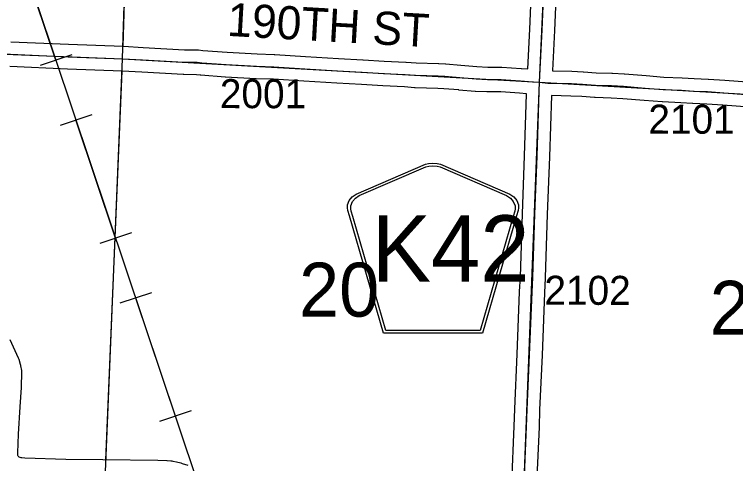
# Model space of a CAD drawing. Extents: x -157.2 to -99.3, y 12.2 to 46.2.
# Drawn here: x -139.945 to -138.204, y 31.01 to 32.094 of the extents above; entities that cross this region are included whole.
import ezdxf

# ---------------------------------------------------------------- set-up
doc = ezdxf.new("R2010")
doc.units = 0
for name, color, linetype in [('tdCoPipe', 7, 'Continuous'), ('tdCoSecRdNmbr', 7, 'Continuous'), ('tdCoSecRdTxt', 7, 'Continuous'), ('tdCoSecRteBand', 7, 'Continuous'), ('tdCoSecRteCL', 7, 'Continuous'), ('tdCoSectLine', 7, 'Continuous'), ('tdCoSectLinePart', 7, 'Continuous'), ('tdCoSectNmbr', 7, 'Continuous'), ('tdCoShieldCoRteHrd', 7, 'Continuous'), ('tdCoSurfAsphalt', 7, 'Continuous'), ('tdCoSurfGravel', 7, 'Continuous')]:
    doc.layers.add(name, color=color, linetype=linetype)

msp = doc.modelspace()

# ---------------------------------------------------------------- linework, layer by layer
at = {"layer": 'tdCoPipe'}
for p, q in [((-139.8066, 31.9964), (-139.8828, 31.9708)), ((-139.7582, 31.8523), (-139.8346, 31.8266)), ((-139.6624, 31.5669), (-139.7387, 31.5413)), ((-139.614, 31.4228), (-139.6904, 31.3971)), ((-139.5182, 31.1374), (-139.5945, 31.1118))]:
    msp.add_line(p, q, dxfattribs=at)
for points in [[(-136.934, 22.5495), (-137.7242, 24.8933), (-138.4968, 27.1666), (-138.4114, 27.2635), (-138.4614, 27.8735), (-138.7227, 28.0895), (-138.7183, 28.4663), (-139.0397, 29.2926), (-139.1184, 29.8198), (-140.0614, 32.629), (-140.3902, 33.7747), (-140.3873, 34.3489), (-140.6033, 34.3601), (-141.0238, 35.5765), (-141.1818, 36.0085), (-141.3937, 37.236), (-141.4233, 37.6118), (-141.6227, 37.7022), (-142.0941, 39.016), (-142.2605, 40.1621), (-142.7574, 40.5833), (-142.8772, 41.3829)], [(-139.8448, 31.9836), (-139.9406, 32.2689)], [(-139.7006, 31.5541), (-139.7964, 31.8395)], [(-139.5564, 31.1246), (-139.6522, 31.4099)]]:
    msp.add_lwpolyline(points, dxfattribs=at)
at = {"layer": 'tdCoSecRteBand'}
for points in [[(-138.706, 31.9628), (-138.7013, 32.0585), (-138.6946, 32.2113)], [(-138.6347, 32.2087), (-138.6413, 32.0558), (-138.6413, 32.0557), (-138.6413, 32.0556), (-138.6461, 31.9589), (-138.6461, 31.9584), (-138.5999, 31.9572), (-138.5996, 31.9572), (-138.5993, 31.9572), (-138.5724, 31.9559), (-138.5719, 31.9559), (-138.5714, 31.9559), (-138.5412, 31.9535), (-138.5028, 31.9525), (-138.5022, 31.9525), (-138.5017, 31.9525), (-138.4729, 31.9507), (-138.4725, 31.9507), (-138.4722, 31.9507), (-138.4205, 31.9465), (-138.3774, 31.9431), (-138.3337, 31.9411), (-138.3335, 31.9411), (-138.3333, 31.9411), (-138.3047, 31.9394), (-138.2709, 31.9379), (-138.2705, 31.9379), (-138.2701, 31.9379), (-138.2307, 31.9352), (-138.2306, 31.9352), (-138.2306, 31.9352), (-138.1556, 31.9297)], [(-139.9532, 32.0284), (-139.8142, 32.0223), (-139.6822, 32.0174), (-139.6819, 32.0173), (-139.6816, 32.0173), (-139.6342, 32.0146), (-139.5348, 32.009), (-139.5038, 32.0087), (-139.5022, 32.0087), (-139.5007, 32.0086), (-139.4901, 32.0074), (-139.4318, 32.003), (-139.3592, 31.9991), (-139.3177, 31.9979), (-139.3172, 31.9979), (-139.3167, 31.9978), (-139.2424, 31.9931), (-139.1631, 31.9882), (-139.1037, 31.9848), (-139.1037, 31.9848), (-139.1036, 31.9848), (-139.0526, 31.9816), (-139.0006, 31.9794), (-139.0001, 31.9793), (-138.9996, 31.9793), (-138.9751, 31.9774), (-138.9211, 31.9757), (-138.9208, 31.9757), (-138.9206, 31.9757), (-138.9048, 31.9749), (-138.9042, 31.9749), (-138.9036, 31.9748), (-138.8674, 31.9716), (-138.8289, 31.9685), (-138.8024, 31.9673), (-138.7699, 31.9671), (-138.769, 31.9671), (-138.7682, 31.967), (-138.7216, 31.964), (-138.7214, 31.964), (-138.7212, 31.964), (-138.706, 31.9628)], [(-138.7447, 30.9627), (-138.7387, 31.1007), (-138.7373, 31.142), (-138.7373, 31.1422), (-138.7373, 31.1423), (-138.7313, 31.2741), (-138.7257, 31.4252), (-138.7257, 31.4255), (-138.7257, 31.4257), (-138.7237, 31.4614), (-138.719, 31.6132), (-138.719, 31.6133), (-138.719, 31.6134), (-138.7136, 31.7529), (-138.7089, 31.9019), (-138.709, 31.9019), (-138.709, 31.9029), (-138.7256, 31.9042), (-138.7712, 31.9071), (-138.8034, 31.9073), (-138.8039, 31.9073), (-138.8045, 31.9073), (-138.8321, 31.9086), (-138.8326, 31.9086), (-138.8332, 31.9086), (-138.8724, 31.9118), (-138.8725, 31.9119), (-138.8726, 31.9119), (-138.9082, 31.915), (-138.9232, 31.9157), (-138.9777, 31.9174), (-138.9784, 31.9175), (-138.9791, 31.9175), (-139.0037, 31.9194), (-139.0555, 31.9216), (-139.0558, 31.9217), (-139.0561, 31.9217), (-139.1073, 31.9249), (-139.1666, 31.9283), (-139.1667, 31.9283), (-139.1668, 31.9283), (-139.2462, 31.9333), (-139.2462, 31.9333), (-139.2462, 31.9333), (-139.3199, 31.9379), (-139.3613, 31.9391), (-139.3617, 31.9391), (-139.3621, 31.9392), (-139.4353, 31.9431), (-139.4356, 31.9431), (-139.436, 31.9432), (-139.4951, 31.9476), (-139.4957, 31.9476), (-139.4962, 31.9477), (-139.5058, 31.9488), (-139.536, 31.949), (-139.5368, 31.949), (-139.5375, 31.949), (-139.6376, 31.9547), (-139.6376, 31.9547), (-139.6376, 31.9547), (-139.6847, 31.9574), (-139.8166, 31.9623), (-139.8167, 31.9623), (-139.8168, 31.9623), (-139.9559, 31.9685)], [(-138.16, 31.8699), (-138.2348, 31.8753), (-138.2739, 31.878), (-138.3075, 31.8795), (-138.3078, 31.8795), (-138.308, 31.8795), (-138.3366, 31.8812), (-138.3806, 31.8832), (-138.3811, 31.8832), (-138.3816, 31.8832), (-138.4252, 31.8867), (-138.4253, 31.8867), (-138.4253, 31.8867), (-138.4768, 31.8909), (-138.5048, 31.8925), (-138.5435, 31.8935), (-138.5443, 31.8935), (-138.5451, 31.8936), (-138.5757, 31.896), (-138.6017, 31.8972), (-138.649, 31.8984), (-138.6536, 31.7509), (-138.6536, 31.7508), (-138.6536, 31.7506), (-138.6591, 31.6112), (-138.6637, 31.4591), (-138.6638, 31.4588), (-138.6638, 31.4584), (-138.6657, 31.4227), (-138.6714, 31.2718), (-138.6714, 31.2717), (-138.6714, 31.2716), (-138.6773, 31.1398), (-138.6788, 31.0985), (-138.6788, 31.0984), (-138.6788, 31.0982), (-138.6847, 30.9604)], [(-139.9561, 31.31), (-139.9359, 31.2659), (-139.9351, 31.2641), (-139.9345, 31.2622), (-139.9308, 31.2501), (-139.9302, 31.2482), (-139.9299, 31.2463), (-139.9279, 31.2347), (-139.9274, 31.2319), (-139.9275, 31.229), (-139.9282, 31.196), (-139.9283, 31.1952), (-139.9283, 31.1943), (-139.932, 31.1474), (-139.9361, 31.0816), (-139.9376, 31.0361), (-139.9376, 31.0319), (-139.9376, 31.0318), (-139.9371, 31.0304), (-139.9368, 31.0298), (-139.9359, 31.0283), (-139.9341, 31.0268), (-139.932, 31.0259), (-139.9297, 31.0252), (-139.9267, 31.0247), (-139.9194, 31.0239), (-139.8211, 31.0208), (-139.7318, 31.0205), (-139.7315, 31.0205), (-139.7313, 31.0205), (-139.5989, 31.0183), (-139.5986, 31.0183), (-139.5984, 31.0183), (-139.5769, 31.0175), (-139.5766, 31.0175), (-139.5763, 31.0175), (-139.5674, 31.017), (-139.5649, 31.0169), (-139.5624, 31.0163), (-139.5538, 31.0143), (-139.5537, 31.0143), (-139.5537, 31.0143), (-139.543, 31.0118), (-139.5414, 31.0115), (-139.5399, 31.0109), (-139.5266, 31.0062)]]:
    msp.add_lwpolyline(points, dxfattribs=at)
at = {"layer": 'tdCoSecRteCL'}
for points in [[(-138.6776, 31.9304), (-138.6713, 32.0571), (-138.6646, 32.21), (-138.6575, 32.3794), (-138.6493, 32.5456), (-138.6469, 32.7202), (-138.6442, 32.8864), (-138.6431, 32.9384)], [(-139.9545, 31.9985), (-139.8155, 31.9923), (-139.6833, 31.9874), (-139.6359, 31.9847), (-139.5358, 31.979), (-139.504, 31.9787), (-139.4929, 31.9775), (-139.4337, 31.9731), (-139.3605, 31.9691), (-139.3185, 31.9679), (-139.2443, 31.9632), (-139.1649, 31.9583), (-139.1055, 31.9548), (-139.0542, 31.9516), (-139.0019, 31.9494), (-138.9767, 31.9474), (-138.922, 31.9457), (-138.9062, 31.945), (-138.87, 31.9417), (-138.8308, 31.9385), (-138.8031, 31.9373), (-138.7701, 31.9371), (-138.7235, 31.9341), (-138.6946, 31.9319), (-138.6776, 31.9304)], [(-138.8149, 30.3257), (-138.791, 30.3375), (-138.7404, 30.3619), (-138.7258, 30.3689), (-138.7255, 30.3947), (-138.7251, 30.4298), (-138.7248, 30.4542), (-138.7243, 30.4879), (-138.7237, 30.5265), (-138.7225, 30.596), (-138.7218, 30.6342), (-138.721, 30.675), (-138.7186, 30.791), (-138.716, 30.907), (-138.7147, 30.9614), (-138.7088, 31.0995), (-138.7073, 31.141), (-138.7014, 31.2729), (-138.6957, 31.4241), (-138.6937, 31.4601), (-138.689, 31.6122), (-138.6836, 31.7518), (-138.6787, 31.9079), (-138.6776, 31.9304)], [(-138.6776, 31.9304), (-138.6576, 31.9287), (-138.6007, 31.9272), (-138.5738, 31.926), (-138.5427, 31.9235), (-138.5035, 31.9225), (-138.4747, 31.9208), (-138.4229, 31.9166), (-138.3792, 31.9131), (-138.3351, 31.9112), (-138.3062, 31.9094), (-138.2722, 31.908), (-138.2327, 31.9053), (-138.1578, 31.8998), (-138.1055, 31.8959), (-138.0722, 31.8944), (-138.0288, 31.8932), (-137.9911, 31.89), (-137.9013, 31.8845), (-137.8184, 31.8795)]]:
    msp.add_lwpolyline(points, dxfattribs=at)
at = {"layer": 'tdCoSectLine'}
for points in [[(-139.6837, 31.9874), (-139.6525, 32.9966)], [(-138.6779, 31.9304), (-138.6497, 32.5456), (-138.6435, 32.9384)], [(-140.68, 32.0266), (-139.6837, 31.9874)], [(-139.7253, 30.9904), (-139.6837, 31.9874)], [(-139.6837, 31.9874), (-138.6779, 31.9304)], [(-138.7159, 30.9263), (-138.6779, 31.9304)], [(-138.6779, 31.9304), (-137.6814, 31.8727)]]:
    msp.add_lwpolyline(points, dxfattribs=at)
at = {"layer": 'tdCoSectLinePart'}
for points in [[(-139.6827, 32.0173), (-139.6534, 32.9666)], [(-139.7241, 31.0197), (-139.6849, 31.9574)]]:
    msp.add_lwpolyline(points, dxfattribs=at)
at = {"layer": 'tdCoShieldCoRteHrd'}
for points in [[(-139.0545, 31.3253), (-139.1364, 31.6081), (-139.1403, 31.6213), (-139.141, 31.6272), (-139.141, 31.635), (-139.1368, 31.6453), (-139.1295, 31.6538), (-139.1199, 31.6605), (-138.9527, 31.7328), (-138.9452, 31.7345), (-138.9347, 31.7354), (-138.9243, 31.7345), (-138.9168, 31.7328), (-138.7495, 31.6605), (-138.7399, 31.6538), (-138.7327, 31.6453), (-138.7284, 31.635), (-138.7284, 31.6272), (-138.7292, 31.6213), (-138.733, 31.6081), (-138.815, 31.3253)], [(-139.0486, 31.3316), (-139.1284, 31.6069), (-139.1321, 31.6195), (-139.1328, 31.6251), (-139.1328, 31.6326), (-139.1287, 31.6425), (-139.1217, 31.6507), (-139.1125, 31.6571), (-138.952, 31.7266), (-138.9447, 31.7281), (-138.9347, 31.729), (-138.9247, 31.7281), (-138.9175, 31.7266), (-138.7569, 31.6571), (-138.7477, 31.6507), (-138.7408, 31.6425), (-138.7367, 31.6326), (-138.7367, 31.6251), (-138.7374, 31.6195), (-138.7411, 31.6069), (-138.8208, 31.3316)]]:
    msp.add_lwpolyline(points, close=True, dxfattribs=at)
at = {"layer": 'tdCoSurfAsphalt'}
for points in [[(-138.6776, 31.9304), (-138.6713, 32.0571), (-138.6646, 32.21)], [(-138.716, 30.907), (-138.7147, 30.9614), (-138.7088, 31.0995), (-138.7073, 31.141), (-138.7014, 31.2729), (-138.6957, 31.4241), (-138.6937, 31.4601), (-138.689, 31.6122), (-138.6836, 31.7518), (-138.6787, 31.9079), (-138.6776, 31.9304)]]:
    msp.add_lwpolyline(points, dxfattribs=at)
at = {"layer": 'tdCoSurfGravel'}
for points in [[(-140.6796, 32.0266), (-140.6677, 32.0253), (-140.5141, 32.0202), (-140.3531, 32.0155), (-140.191, 32.0093), (-140.0981, 32.0051), (-139.9545, 31.9985), (-139.8155, 31.9923), (-139.6833, 31.9874)], [(-139.6833, 31.9874), (-139.6359, 31.9847), (-139.5358, 31.979), (-139.504, 31.9787), (-139.4929, 31.9775), (-139.4337, 31.9731), (-139.3605, 31.9691), (-139.3185, 31.9679), (-139.2443, 31.9632), (-139.1649, 31.9583), (-139.1055, 31.9548), (-139.0542, 31.9516), (-139.0019, 31.9494), (-138.9767, 31.9474), (-138.922, 31.9457), (-138.9062, 31.945), (-138.87, 31.9417), (-138.8308, 31.9385), (-138.8031, 31.9373), (-138.7701, 31.9371), (-138.7235, 31.9341), (-138.6946, 31.9319), (-138.6776, 31.9304)], [(-138.6776, 31.9304), (-138.6576, 31.9287), (-138.6007, 31.9272), (-138.5738, 31.926), (-138.5427, 31.9235), (-138.5035, 31.9225), (-138.4747, 31.9208), (-138.4229, 31.9166), (-138.3792, 31.9131), (-138.3351, 31.9112), (-138.3062, 31.9094), (-138.2722, 31.908), (-138.2327, 31.9053), (-138.1578, 31.8998), (-138.1055, 31.8959), (-138.0722, 31.8944), (-138.0288, 31.8932), (-137.9911, 31.89), (-137.9013, 31.8845), (-137.8184, 31.8795)]]:
    msp.add_lwpolyline(points, dxfattribs=at)

# ---------------------------------------------------------------- texts
at = {"layer": 'tdCoSecRdNmbr'}
for s, rotation, p in [('2001', 359.8939, (-139.4491, 31.8681)), ('2101', 359.8947, (-138.4149, 31.8066)), ('2102', 359.8945, (-138.6658, 31.3937))]:
    msp.add_text(s, height=0.07, rotation=rotation, dxfattribs=at).set_placement(p)
at = {"layer": 'tdCoSecRdTxt'}
msp.add_text('190TH ST', height=0.08, rotation=356.7611, dxfattribs=at).set_placement((-139.4327, 32.0426))
at = {"layer": 'tdCoSectNmbr'}
for s, rotation, p in [('20', 359.894, (-139.258, 31.3653)), ('21', 359.8948, (-138.2669, 31.3214))]:
    msp.add_text(s, height=0.13, rotation=rotation, dxfattribs=at).set_placement(p)
at = {"layer": 'tdCoShieldCoRteHrd'}
msp.add_text('K42', height=0.16, dxfattribs=at).set_placement((-139.0822, 31.4495))

doc.saveas('drawing.dxf')
